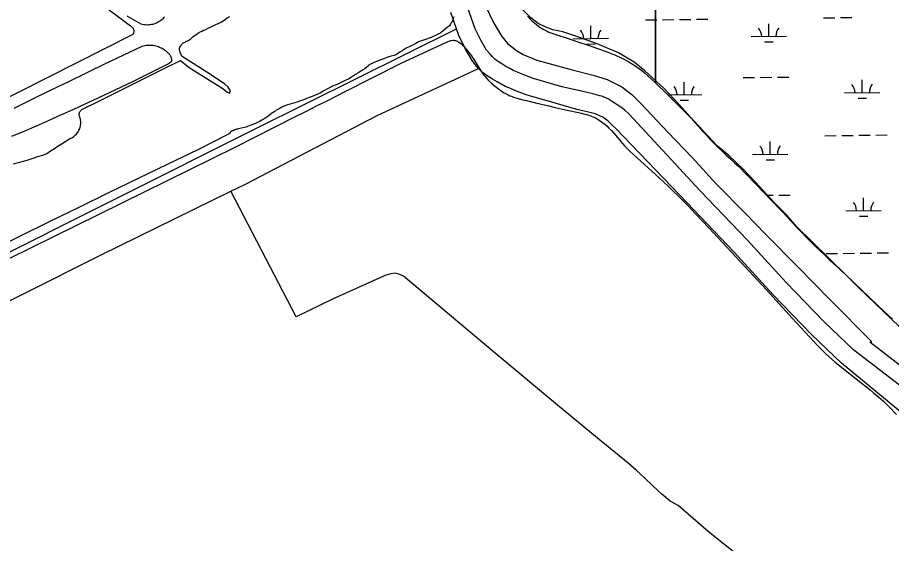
# Model space of a CAD drawing. Extents: x 3684037 to 3722149, y 433263 to 459021.
# Drawn here: x 3710994 to 3713459, y 445630 to 447115 of the extents above; entities that cross this region are included whole.
import ezdxf

# ---------------------------------------------------------------- set-up
doc = ezdxf.new("R2010")
doc.units = 0
for name, color, linetype in [('V-LEVE-TOET', 7, 'Continuous'), ('V-SITE-VEGE', 7, 'Continuous'), ('V-TOPO-SHOR', 7, 'Continuous'), ('V-WETL-SWMP', 7, 'Continuous')]:
    doc.layers.add(name, color=color, linetype=linetype)

msp = doc.modelspace()

# ---------------------------------------------------------------- linework, layer by layer
at = {"layer": 'V-LEVE-TOET'}
msp.add_line((3713397.9, 446197.8), (3713403.1, 446199.3), dxfattribs=at)
for points in [[(3712312.5, 447151.5), (3712337.5, 447098.6), (3712360.1, 447060.4), (3712376.6, 447040.5), (3712387.9, 447031.5), (3712401, 447021), (3712420.6, 447010), (3712458.8, 446993.7), (3712558.4, 446967), (3712617.2, 446951.5), (3712657, 446939.2), (3712698.1, 446919), (3712726.9, 446897.5), (3712751.6, 446871.6)], [(3713481.4, 446241.1), (3713366.1, 446352.8), (3713281.4, 446436), (3713190.5, 446524.2), (3713163.3, 446556.5), (3713127.8, 446591.9), (3713075.3, 446650.1), (3713039.3, 446687), (3713000.9, 446724.4), (3712966.8, 446752.3), (3712941.5, 446779.7), (3712902.7, 446822), (3712859.9, 446869.3), (3712818.1, 446914.1), (3712763.6, 446964), (3712733.4, 446988), (3712688.9, 447014.6), (3712628.7, 447039.9), (3712568.9, 447061.8), (3712531.6, 447073.6), (3712503.6, 447079.8), (3712484, 447087.5), (3712462, 447097.6), (3712441.5, 447113.1), (3712418.2, 447137)], [(3712751.6, 446871.6), (3712828, 446790.4), (3712897, 446719.2), (3712965, 446644.1), (3713046.7, 446561.4), (3713103.1, 446502.6), (3713196, 446409.5), (3713285.9, 446317.3), (3713403.1, 446199.3)], [(3713731.3, 445940), (3713397.9, 446197.8)]]:
    msp.add_lwpolyline(points, dxfattribs=at)
at = {"layer": 'V-SITE-VEGE'}
for points in [[(3711057.1, 447284), (3711313, 447090.5), (3711314.6, 447089.6), (3711316.1, 447088.5), (3711317.5, 447087.2), (3711318.8, 447085.8), (3711319.8, 447084.3), (3711320.7, 447082.6), (3711321.4, 447080.8), (3711321.8, 447079), (3711322.1, 447077.2), (3711322.1, 447075.3), (3711321.9, 447073.4), (3711321.5, 447071.6), (3711320.9, 447069.8), (3711320.1, 447068.1), (3711319.1, 447066.5)], [(3710996.9, 446705.2), (3711010.8, 446709), (3711024.5, 446713), (3711038.3, 446717.2), (3711052, 446721.7), (3711065.6, 446726.2), (3711077.1, 446730.3), (3711087.6, 446737.8), (3711098.2, 446745.1), (3711109, 446752.3), (3711119.9, 446759.2), (3711130.9, 446765.9), (3711142, 446772.5), (3711145, 446773.8), (3711147.8, 446775.3), (3711150.6, 446777), (3711153.2, 446778.9), (3711155.7, 446781), (3711158, 446783.2), (3711160.2, 446785.5), (3711162.3, 446788), (3711164.2, 446790.6), (3711165.9, 446793.4), (3711167.4, 446796.2), (3711168.7, 446799.2), (3711169.9, 446802.2), (3711170.8, 446805.3), (3711171.6, 446808.4), (3711172.1, 446811.6), (3711172.4, 446814.8), (3711172.5, 446818), (3711172.4, 446821.3), (3711172.1, 446824.5), (3711171.6, 446827.7), (3711170.9, 446830.8), (3711169.9, 446833.9), (3711169.2, 446835.6), (3711168.7, 446837.3), (3711168.4, 446839.1), (3711168.3, 446841), (3711168.4, 446842.8), (3711168.7, 446844.6), (3711169.2, 446846.3), (3711169.9, 446848), (3711170.8, 446849.6), (3711171.9, 446851), (3711173.1, 446852.4), (3711174.5, 446853.6), (3711176, 446854.6), (3711223.1, 446878.2), (3711270.2, 446901.8), (3711317.3, 446925.3), (3711364.4, 446948.7), (3711411.6, 446972.1), (3711453.9, 446993.1), (3711478.4, 446973), (3711573, 446913.7), (3711584.4, 446904.2), (3711592.1, 446901.3), (3711594.9, 446907.1), (3711588.2, 446917.6), (3711578.7, 446926.2), (3711538.6, 446953.9), (3711458.4, 447004.7), (3711457.1, 447006.7), (3711456.5, 447008.6), (3711452.6, 447015.2), (3711452.7, 447017.8), (3711451.4, 447021), (3711450.8, 447024.3), (3711451.5, 447028.2), (3711452.2, 447030.8), (3711453.5, 447034), (3711455.5, 447035.3), (3711456.8, 447038.5), (3711461.4, 447043), (3711466.7, 447044.9), (3711469.3, 447046.9), (3711475.8, 447050), (3711479.8, 447052.6), (3711481.7, 447053.2), (3711485.7, 447057.1), (3711489, 447059.6), (3711500.8, 447068), (3711505.4, 447071.8), (3711513.9, 447076.3), (3711518.5, 447078.8), (3711523.7, 447080), (3711529.6, 447083.2), (3711535.5, 447085.8), (3711540.7, 447087.7), (3711546, 447090.8), (3711553.8, 447094.7), (3711568.9, 447101.6), (3711574.1, 447104.8), (3711580.7, 447110), (3711585.3, 447113.8), (3711593.1, 447117.6)], [(3711408.5, 447115.8), (3711406.1, 447113.1), (3711403.6, 447110.5), (3711400.9, 447108.1), (3711398.1, 447105.9), (3711395.2, 447103.8), (3711392.1, 447101.8), (3711388.9, 447100.1), (3711385.7, 447098.5), (3711382.3, 447097.2), (3711378.9, 447096), (3711375.5, 447095), (3711371.9, 447094.3), (3711368.4, 447093.7), (3711364.8, 447093.3), (3711361.2, 447093.2), (3711357.6, 447093.2), (3711354, 447093.5), (3711350.4, 447094), (3711346.9, 447094.6), (3711343.4, 447095.5), (3711330, 447102.8), (3711316.7, 447110.3), (3711303.5, 447118)], [(3712225, 447115.9), (3712223.6, 447114), (3712223, 447110.8), (3712221.6, 447106.9), (3712220.3, 447102.3), (3712217, 447099.1), (3712215, 447095.2), (3712212.3, 447091.4), (3712207.1, 447086.9), (3712194.6, 447076.6), (3712188, 447071.5), (3712172.9, 447063.2), (3712166.4, 447060.7), (3712160.5, 447058.1), (3712142.2, 447051.2), (3712136.3, 447049.3), (3712125.2, 447045.5), (3712116, 447040.4), (3712108.8, 447036.6), (3712090.5, 447027.7), (3712079.4, 447020.7), (3712072.8, 447016.2), (3712063, 447009.8), (3712056.4, 447007.3), (3712048, 447005.5), (3712041.4, 447003.6), (3712021.8, 446996), (3712015.9, 446994.1), (3712009.4, 446991.6), (3711998.9, 446987.8), (3711985.8, 446980.8)], [(3711319.1, 447066.5), (3710837, 446822.6)], [(3710521, 446212.9), (3711608.4, 446748.9), (3711723, 446806.8), (3711780.4, 446835.7), (3711809, 446850.2), (3711837.7, 446864.7), (3711867, 446879.5), (3711918.4, 446905.4), (3712072.3, 446983.4), (3712086.8, 446990.6), (3712112.4, 447002.8), (3712189.7, 447038.4), (3712202.3, 447044.3), (3712208.5, 447046.9), (3712213.1, 447048.5), (3712216.6, 447049.4), (3712219.2, 447049.9), (3712223, 447050.2), (3712224.9, 447050.1), (3712226.7, 447050), (3712229.7, 447049.4), (3712232.4, 447048.5), (3712234.9, 447047.4), (3712237.1, 447046.2), (3712239.2, 447044.8), (3712243, 447042), (3712246.2, 447039.1), (3712248.9, 447036.4), (3712253.5, 447031.2), (3712270.8, 447010.5), (3712274.3, 447006), (3712277.4, 447001.6), (3712282.9, 446993.4), (3712301, 446964.1), (3712305.8, 446957), (3712309.6, 446951.8), (3712312.6, 446948), (3712317.3, 446942.4), (3712322.4, 446937), (3712330.9, 446929), (3712338.6, 446922.2), (3712345.6, 446916.6), (3712351.8, 446911.9), (3712357.3, 446908), (3712362.3, 446904.8), (3712366.7, 446902.1), (3712370.6, 446899.9), (3712377.6, 446896.2), (3712383, 446893.8), (3712387, 446892.1), (3712393.3, 446889.8), (3712399.6, 446887.8), (3712415.8, 446883.4), (3712429.9, 446879.8)], [(3710984.4, 446858.3), (3711035.8, 446883.8), (3711087.2, 446909.1), (3711138.8, 446934.3), (3711190.4, 446959.3), (3711242.1, 446984.2), (3711293.9, 447008.9), (3711345.8, 447033.5), (3711349.5, 447034.5), (3711353.3, 447035.3), (3711357.1, 447036), (3711361, 447036.4), (3711364.8, 447036.6), (3711368.7, 447036.6), (3711372.6, 447036.4), (3711376.4, 447036), (3711380.3, 447035.4), (3711384, 447034.6), (3711387.8, 447033.6), (3711391.5, 447032.4), (3711395.1, 447030.9), (3711398.6, 447029.3), (3711402, 447027.5), (3711405.3, 447025.6), (3711408.6, 447023.4), (3711411.7, 447021.1), (3711414.6, 447018.6), (3711417.5, 447016), (3711420.2, 447013.2), (3711421.8, 447011.6), (3711423.3, 447009.8), (3711424.6, 447008), (3711425.8, 447006), (3711426.7, 447003.9), (3711427.5, 447001.7), (3711428, 446999.5), (3711428.4, 446997.2), (3711428.5, 446994.9), (3711428.4, 446992.6), (3711428.1, 446990.3), (3711422, 446984.6), (3711388.3, 446967.6), (3711354.5, 446950.9), (3711320.6, 446934.3), (3711286.7, 446917.8), (3711252.6, 446901.6), (3711218.5, 446885.6), (3711184.3, 446869.7), (3711150, 446854), (3711115.6, 446838.5), (3711081.1, 446823.2), (3711046.5, 446808.1), (3711011.9, 446793.1), (3710977.2, 446778.3)], [(3711985.8, 446980.8), (3711984.5, 446978.9), (3711973.3, 446969.9), (3711966.8, 446965.4), (3711962.2, 446962.9), (3711954.3, 446957.8), (3711947.8, 446953.3), (3711936, 446946.3), (3711928.8, 446941.8), (3711916.3, 446936.1), (3711912.4, 446934.2), (3711897.3, 446925.9), (3711890.1, 446923.4), (3711882.9, 446920.2), (3711856.1, 446906.2), (3711849.5, 446901.8), (3711838.4, 446896.7), (3711825.3, 446891.6), (3711822.7, 446891), (3711816.8, 446888.5), (3711811.6, 446886.6), (3711798.5, 446880.9), (3711792.7, 446879), (3711782.9, 446875.2), (3711763.3, 446869.6), (3711755.4, 446867.7), (3711745, 446864), (3711739.7, 446861.4), (3711732.5, 446857), (3711727.9, 446854.4), (3711724, 446852.5), (3711719.4, 446848.7), (3711712.8, 446844.2), (3711710.9, 446843.5), (3711703.7, 446837.8), (3711691.2, 446829.5), (3711683.3, 446825), (3711678.1, 446821.8), (3711663, 446814.2), (3711659.8, 446813.6), (3711653.2, 446811), (3711649.3, 446809.8), (3711640.8, 446806), (3711638.9, 446805.4), (3711633.6, 446804.1), (3711629.7, 446803.5), (3711621.2, 446801), (3711616, 446799.8), (3711614.1, 446799.2), (3711610.8, 446798.5), (3711608.2, 446797.9), (3711606.2, 446797.3), (3711604.3, 446796), (3711602.3, 446795.4), (3711599, 446794.1), (3711596.4, 446793.5), (3711595.1, 446791.6), (3711593.8, 446789.6), (3711591.8, 446787.1), (3711585, 446783), (3711502.3, 446740.7), (3711418.4, 446700.5), (3711334.5, 446660.1), (3711250.8, 446619.5), (3711167.1, 446578.6), (3711083.6, 446537.6), (3711000.1, 446496.4), (3710916.8, 446454.9)], [(3712429.9, 446879.8), (3712454.8, 446873.8), (3712492.1, 446865.1), (3712510.7, 446860.7), (3712535.7, 446854.4), (3712584.5, 446844.5), (3712590.5, 446843), (3712595.8, 446841.6), (3712604.9, 446838.8), (3712611.6, 446836.4), (3712616.6, 446834.4), (3712620.3, 446832.8), (3712625.8, 446830), (3712631.2, 446827), (3712634.6, 446824.9), (3712641.1, 446820.4), (3712646.9, 446816), (3712652.1, 446811.7), (3712656.9, 446807.5), (3712661.1, 446803.3), (3712668.9, 446795.4), (3712675.4, 446788.1), (3712701, 446758.1), (3712705.8, 446752.7), (3712713.1, 446744.8), (3712716.9, 446741), (3712720.7, 446737.2), (3712741.2, 446718.1), (3712813.9, 446652.1), (3712831.9, 446635.4), (3712845.3, 446622.8), (3712855.2, 446613.2), (3712869.9, 446598.6), (3712884.4, 446583.8), (3712906.2, 446560.8), (3712944.1, 446520.4), (3713057.3, 446398.5), (3713105.9, 446345.7), (3713178.6, 446266.1), (3713215, 446226.5), (3713251.8, 446187.1), (3713262.3, 446176.2), (3713272.5, 446166.3), (3713282.2, 446157.3), (3713291.6, 446149), (3713300.4, 446141.4), (3713317.4, 446127.4), (3713332.4, 446115.4), (3713385.5, 446073.9)], [(3710983, 446701.6), (3710996.9, 446705.2)], [(3713385.5, 446073.9), (3713398.7, 446063.4), (3713408.5, 446055.5), (3713422.9, 446043.3), (3713430, 446037), (3713437, 446030.7), (3713444.5, 446023.6), (3713450.8, 446017.3), (3713472.7, 445994.4)]]:
    msp.add_lwpolyline(points, dxfattribs=at)
at = {"layer": 'V-TOPO-SHOR'}
for p, q in [((3711666.5, 446801), (3712232.3, 447082.2)), ((3711780.4, 446269.3), (3711596.1, 446624.2))]:
    msp.add_line(p, q, dxfattribs=at)
for points in [[(3713318.2, 446139.2), (3713233.4, 446219.7), (3713124.9, 446332.2), (3713014.9, 446452.6), (3712882.8, 446591.1), (3712681, 446801), (3712672, 446810), (3712660, 446821.6), (3712644.4, 446832.8), (3712623.5, 446842.3), (3712600.8, 446848.1), (3712571.3, 446855), (3712516.8, 446870.4), (3712429, 446896.3), (3712396.3, 446908.8), (3712382.5, 446914.8), (3712369.7, 446919.9), (3712362.3, 446924.2), (3712357.7, 446926.7), (3712346.8, 446933.1), (3712334.1, 446940.3), (3712325.7, 446945.5), (3712315.5, 446951.9), (3712304.9, 446960.3), (3712294.2, 446970.2), (3712288.9, 446976.8), (3712276.7, 446992.8), (3712256.4, 447026.5), (3712238.9, 447063.6), (3712232.3, 447082.2), (3712215.9, 447128.6)], [(3713352.6, 446175.4), (3713268.7, 446255.2), (3713161.4, 446366.5), (3713051.5, 446486.8), (3712919.3, 446625.3), (3712719.2, 446841.4), (3712705.8, 446853.4), (3712689.5, 446865.3), (3712672, 446876.7), (3712661.2, 446884.1), (3712653, 446888.2), (3712645.8, 446890.9), (3712642.2, 446892.5), (3712636.7, 446893.7), (3712616.5, 446899.1), (3712585, 446906.6), (3712529.3, 446918.8), (3712445.1, 446943.7), (3712415.1, 446955.2), (3712401.7, 446960.9), (3712391.7, 446965), (3712387, 446967.7), (3712382.5, 446970.2), (3712371.7, 446976.5), (3712359.6, 446983.4), (3712352.1, 446988), (3712344.5, 446992.7), (3712339.9, 446996.4), (3712334, 447003.3), (3712328.1, 447010.3), (3712317, 447022.7), (3712300.5, 447050.1), (3712285.2, 447082.6), (3712262.5, 447146.9)], [(3710783.3, 446220.7), (3711230, 446444.6), (3711596.1, 446624.2), (3711634.8, 446643.2), (3712008.1, 446837.7), (3712294.2, 446970.2)], [(3710422.9, 446178.1), (3710703.8, 446318.7), (3710883.6, 446408.7), (3711666.5, 446801)], [(3712335.4, 446172.3), (3712082.8, 446384.4), (3712072.1, 446389.4), (3712059.2, 446392.7), (3712046.6, 446391.1), (3712033.3, 446387.1), (3711882.4, 446319.8), (3711780.4, 446269.3)], [(3713022.7, 445599.2), (3712942.2, 445664.2), (3712856.9, 445736.9), (3712834.4, 445749.3), (3712811.3, 445769.3), (3712785.9, 445793), (3712761.6, 445816.6), (3712739.1, 445836.7), (3712716, 445856.8), (3712629.5, 445927.1), (3712517, 446020.4), (3712335.4, 446172.3)], [(3714692, 445167.8), (3714494.2, 445317), (3714190.6, 445528.8), (3714010.3, 445671.5), (3713761.3, 445863), (3713553.6, 446021.5), (3713352.6, 446175.4)], [(3714692, 445167.8), (3714746.1, 445130.1), (3714747.9, 445127.8), (3714752, 445122), (3714754.9, 445105.7), (3714749.7, 445086), (3714741.5, 445076.7), (3714733.4, 445072), (3714723, 445067.9), (3714713.7, 445067.3), (3714705.5, 445070.2), (3714693.3, 445074.9), (3714675.9, 445080.6), (3714435.6, 445283.2), (3714154.6, 445485.7), (3713912, 445665.6), (3713586.8, 445916.9), (3713318.2, 446139.2)]]:
    msp.add_lwpolyline(points, dxfattribs=at)
at = {"layer": 'V-WETL-SWMP'}
for p, q in [((3712765.1, 447107.7), (3712793.4, 447108)), ((3712793.4, 447108), (3712797.1, 447108.1)), ((3712813.1, 447108.2), (3712845.1, 447108.6)), ((3712861.1, 447108.8), (3712893.1, 447109.2)), ((3712909.1, 447109.4), (3712941.1, 447109.7)), ((3713266.9, 447113.5), (3713298.9, 447113.9)), ((3713314.9, 447114.1), (3713346.9, 447114.5)), ((3712611.1, 447055.1), (3712610.7, 447091.1)), ((3713113, 447061), (3713112.5, 447097)), ((3712561.1, 447054.5), (3712661.1, 447055.7)), ((3713063, 447060.4), (3713163, 447061.6)), ((3712599.3, 447039.6), (3712623.3, 447039.8)), ((3713101.1, 447045.4), (3713125.1, 447045.7)), ((3712874.4, 446896.3), (3712874, 446932.3)), ((3713040.9, 446944.7), (3713072.9, 446945.1)), ((3713088.9, 446945.3), (3713120.9, 446945.6)), ((3713136.9, 446945.8), (3713168.9, 446946.2)), ((3713376.3, 446902.2), (3713375.8, 446938.2)), ((3712828.8, 446895.8), (3712924.4, 446896.9)), ((3712862.6, 446880.8), (3712886.6, 446881)), ((3713326.3, 446901.6), (3713426.3, 446902.8)), ((3713364.4, 446886.6), (3713388.4, 446886.9)), ((3713270.8, 446780.9), (3713302.8, 446781.2)), ((3713318.8, 446781.4), (3713350.8, 446781.8)), ((3713366.8, 446782), (3713398.8, 446782.4)), ((3713414.8, 446782.5), (3713446.8, 446782.9)), ((3712941.7, 446777), (3712944.9, 446777.1)), ((3713116.8, 446728.3), (3713116.4, 446764.3)), ((3713066.8, 446727.7), (3713166.8, 446728.9)), ((3713105, 446712.8), (3713129, 446713)), ((3713106.3, 446612.8), (3713124.8, 446613)), ((3713140.8, 446613.2), (3713172.8, 446613.5)), ((3713380.1, 446569.5), (3713379.7, 446605.5)), ((3713330.1, 446568.9), (3713430.1, 446570.1)), ((3713368.3, 446554), (3713392.3, 446554.2)), ((3713274.7, 446448.2), (3713306.7, 446448.6)), ((3713322.7, 446448.8), (3713354.7, 446449.1)), ((3713370.7, 446449.3), (3713402.7, 446449.7)), ((3713418.7, 446449.9), (3713450.7, 446450.3))]:
    msp.add_line(p, q, dxfattribs=at)
for points in [[(3712573.9, 447046.2), (3712603.3, 447036.1), (3712632.7, 447025.9), (3712662, 447015.5), (3712670.2, 447012.3), (3712678.4, 447009), (3712686.4, 447005.4), (3712694.4, 447001.7), (3712702.3, 446997.8), (3712710, 446993.7), (3712717.7, 446989.3), (3712725.3, 446984.9), (3712732.8, 446980.2), (3712740.1, 446975.3), (3712747.3, 446970.3), (3712754.4, 446965.1), (3712761.4, 446959.7), (3712780.9, 446941.6), (3712793.4, 446929.8), (3712793.4, 447175.2)], [(3712793.4, 447175.2), (3712793.4, 446929.8)], [(3712432, 447118.7), (3712435.9, 447114.3), (3712439.9, 447110), (3712444.1, 447105.9), (3712448.4, 447101.9), (3712452.9, 447098.1), (3712457.5, 447094.4), (3712462.2, 447090.9), (3712467, 447087.6), (3712472, 447084.4), (3712477, 447081.4), (3712482.2, 447078.6), (3712487.4, 447076), (3712492.8, 447073.5), (3712498.2, 447071.3), (3712503.7, 447069.2), (3712509.2, 447067.3), (3712514.9, 447065.6), (3712544.4, 447056), (3712573.9, 447046.2)], [(3712793.4, 446929.8), (3712800.3, 446923.3), (3712819.5, 446904.9), (3712838.5, 446886.3), (3712857.4, 446867.5), (3712876.2, 446848.6), (3712894.8, 446829.6), (3712905.1, 446817.5), (3712915.5, 446805.6), (3712926.1, 446793.8), (3712936.9, 446782.2), (3712947.8, 446770.6), (3712958.8, 446759.3), (3712970, 446748), (3712981.4, 446737), (3712992.8, 446726), (3713004.5, 446715.2), (3713016.2, 446704.6), (3713028.1, 446694.1), (3713167.7, 446548.9), (3713179.9, 446535.2), (3713192.3, 446521.8), (3713204.8, 446508.4), (3713217.5, 446495.3), (3713230.4, 446482.3), (3713243.4, 446469.4), (3713256.5, 446456.7), (3713269.9, 446444.2), (3713283.3, 446431.8), (3713296.9, 446419.6), (3713310.7, 446407.6), (3713331.9, 446386.4), (3713353.3, 446365.5), (3713374.8, 446344.6), (3713396.4, 446324), (3713418.2, 446303.4), (3713440.1, 446283), (3713462.1, 446262.8)]]:
    msp.add_lwpolyline(points, dxfattribs=at)
for centre, start, end in [((3712555.8, 447055), 359.8949, 41.4385), ((3712666.3, 447056.2), 139.8949, 181.4385), ((3713057.7, 447060.8), 359.8949, 41.4385), ((3713168.2, 447062.1), 139.8949, 181.4385), ((3712819.1, 446896.2), 359.8949, 41.4385), ((3712929.6, 446897.5), 139.8949, 181.4385), ((3713321, 446902), 359.8949, 41.4385), ((3713431.5, 446903.3), 139.8949, 181.4385), ((3713061.6, 446728.2), 359.8949, 41.4385), ((3713172.1, 446729.4), 139.8949, 181.4385), ((3713324.9, 446569.4), 359.8949, 41.4385), ((3713435.4, 446570.6), 139.8949, 181.4385)]:
    msp.add_arc(centre, 35.2, start, end, dxfattribs=at)

doc.saveas('drawing.dxf')
